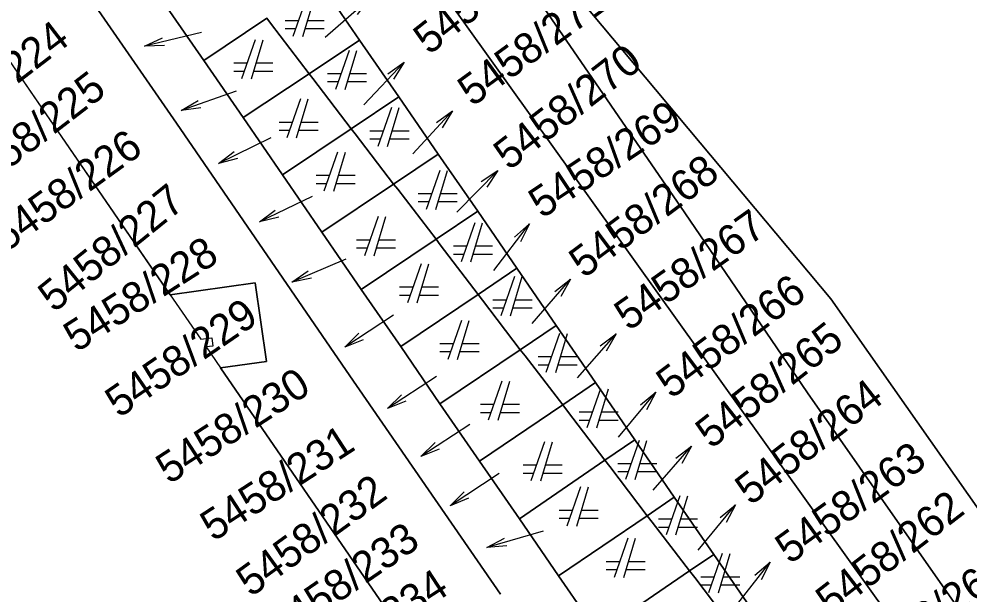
# Model space of a CAD drawing. Extents: x -263587 to -261993, y -1238795 to -1236748.
# Drawn here: x -262803.18 to -262769.13, y -1237223.41 to -1237202.79 of the extents above; entities that cross this region are included whole.
import ezdxf

# ---------------------------------------------------------------- set-up
doc = ezdxf.new("R2010")
doc.units = 0
doc.layers.add('Vrstva 1', color=7, linetype='Continuous')
doc.layers.add('Vrstva 3', color=7, linetype='Continuous')

msp = doc.modelspace()

# ---------------------------------------------------------------- linework, layer by layer
at = {"layer": 'Vrstva 1'}
for p, q in [((-262821.46, -1237178.23), (-262797.76, -1237212.68)), ((-262797.76, -1237212.68), (-262821.46, -1237178.23)), ((-262790.98, -1237197.67), (-262757.81, -1237244.02)), ((-262757.81, -1237244.02), (-262790.98, -1237197.67)), ((-262797.53, -1237206.53), (-262802.65, -1237199.13)), ((-262802.65, -1237199.13), (-262797.53, -1237206.53)), ((-262790.97, -1237203.55), (-262792.39, -1237201.49)), ((-262792.39, -1237201.49), (-262790.97, -1237203.55)), ((-262784.97, -1237201.5), (-262779.31, -1237209.74)), ((-262779.31, -1237209.74), (-262784.97, -1237201.5)), ((-262797.96, -1237202.25), (-262796.56, -1237204.28)), ((-262796.56, -1237204.28), (-262797.96, -1237202.25)), ((-262792.87, -1237202.02), (-262793.36, -1237203.42)), ((-262793.01, -1237203.42), (-262792.59, -1237202.02)), ((-262796.56, -1237204.28), (-262794.3, -1237202.77)), ((-262794.3, -1237202.77), (-262796.56, -1237204.28)), ((-262794.17, -1237202.94), (-262794.3, -1237202.77)), ((-262794.3, -1237202.77), (-262794.17, -1237202.94)), ((-262792.78, -1237204.76), (-262794.17, -1237202.94)), ((-262794.17, -1237202.94), (-262792.78, -1237204.76)), ((-262793.164, -1237202.86), (-262793.64, -1237202.86)), ((-262792.24, -1237202.86), (-262792.842, -1237202.86)), ((-262793.64, -1237203.14), (-262793.262, -1237203.14)), ((-262792.926, -1237203.14), (-262792.24, -1237203.14)), ((-262794.71, -1237203.54), (-262795.2, -1237204.94)), ((-262794.85, -1237204.94), (-262794.43, -1237203.54)), ((-262790.97, -1237203.55), (-262792.78, -1237204.76)), ((-262792.78, -1237204.76), (-262790.97, -1237203.55)), ((-262789.56, -1237205.59), (-262790.97, -1237203.55)), ((-262790.97, -1237203.55), (-262789.56, -1237205.59)), ((-262797.969, -1237203.741), (-262798.683, -1237203.767)), ((-262791.35, -1237203.92), (-262791.84, -1237205.32)), ((-262791.49, -1237205.32), (-262791.07, -1237203.92)), ((-262796.56, -1237204.28), (-262795.14, -1237206.33)), ((-262795.14, -1237206.33), (-262796.56, -1237204.28)), ((-262795.004, -1237204.38), (-262795.48, -1237204.38)), ((-262794.08, -1237204.38), (-262794.682, -1237204.38)), ((-262789.957, -1237204.759), (-262789.373, -1237204.348)), ((-262795.48, -1237204.66), (-262795.102, -1237204.66)), ((-262794.766, -1237204.66), (-262794.08, -1237204.66)), ((-262795.14, -1237206.33), (-262792.78, -1237204.76)), ((-262792.78, -1237204.76), (-262795.14, -1237206.33)), ((-262792.65, -1237204.93), (-262792.78, -1237204.76)), ((-262792.78, -1237204.76), (-262792.65, -1237204.93)), ((-262791.27, -1237206.73), (-262792.65, -1237204.93)), ((-262792.65, -1237204.93), (-262791.27, -1237206.73)), ((-262791.644, -1237204.76), (-262792.12, -1237204.76)), ((-262792.12, -1237205.04), (-262791.742, -1237205.04)), ((-262791.406, -1237205.04), (-262790.72, -1237205.04)), ((-262790.72, -1237204.76), (-262791.322, -1237204.76)), ((-262793.09, -1237205.66), (-262793.58, -1237207.06)), ((-262793.23, -1237207.06), (-262792.81, -1237205.66)), ((-262789.56, -1237205.59), (-262791.27, -1237206.73)), ((-262791.27, -1237206.73), (-262789.56, -1237205.59)), ((-262788.15, -1237207.64), (-262789.56, -1237205.59)), ((-262789.56, -1237205.59), (-262788.15, -1237207.64)), ((-262796.663, -1237205.979), (-262797.37, -1237206.081)), ((-262789.83, -1237205.97), (-262790.32, -1237207.37)), ((-262789.97, -1237207.37), (-262789.55, -1237205.97)), ((-262788.214, -1237206.506), (-262787.636, -1237206.087)), ((-262795.14, -1237206.33), (-262793.73, -1237208.38)), ((-262793.73, -1237208.38), (-262795.14, -1237206.33)), ((-262791.32, -1237215.59), (-262797.53, -1237206.53)), ((-262797.53, -1237206.53), (-262791.32, -1237215.59)), ((-262793.384, -1237206.5), (-262793.86, -1237206.5)), ((-262793.73, -1237208.38), (-262791.27, -1237206.73)), ((-262791.27, -1237206.73), (-262793.73, -1237208.38)), ((-262792.46, -1237206.5), (-262793.062, -1237206.5)), ((-262791.13, -1237206.91), (-262791.27, -1237206.73)), ((-262791.27, -1237206.73), (-262791.13, -1237206.91)), ((-262793.86, -1237206.78), (-262793.482, -1237206.78)), ((-262793.146, -1237206.78), (-262792.46, -1237206.78)), ((-262789.75, -1237208.71), (-262791.13, -1237206.91)), ((-262791.13, -1237206.91), (-262789.75, -1237208.71)), ((-262790.124, -1237206.81), (-262790.6, -1237206.81)), ((-262790.6, -1237207.09), (-262790.222, -1237207.09)), ((-262789.886, -1237207.09), (-262789.2, -1237207.09)), ((-262789.2, -1237206.81), (-262789.802, -1237206.81)), ((-262795.344, -1237207.794), (-262796.034, -1237207.977)), ((-262791.76, -1237207.57), (-262792.25, -1237208.97)), ((-262791.9, -1237208.97), (-262791.48, -1237207.57)), ((-262788.15, -1237207.64), (-262789.75, -1237208.71)), ((-262789.75, -1237208.71), (-262788.15, -1237207.64)), ((-262786.73, -1237209.68), (-262788.15, -1237207.64)), ((-262788.15, -1237207.64), (-262786.73, -1237209.68)), ((-262793.73, -1237208.38), (-262792.32, -1237210.44)), ((-262792.32, -1237210.44), (-262793.73, -1237208.38)), ((-262792.054, -1237208.41), (-262792.53, -1237208.41)), ((-262791.13, -1237208.41), (-262791.732, -1237208.41)), ((-262788.1, -1237208.22), (-262788.59, -1237209.62)), ((-262788.24, -1237209.62), (-262787.82, -1237208.22)), ((-262786.61, -1237208.622), (-262786.02, -1237208.22)), ((-262792.53, -1237208.69), (-262792.152, -1237208.69)), ((-262792.32, -1237210.44), (-262789.75, -1237208.71)), ((-262789.75, -1237208.71), (-262792.32, -1237210.44)), ((-262791.816, -1237208.69), (-262791.13, -1237208.69)), ((-262789.6, -1237208.9), (-262789.75, -1237208.71)), ((-262789.75, -1237208.71), (-262789.6, -1237208.9)), ((-262788.23, -1237210.69), (-262789.6, -1237208.9)), ((-262789.6, -1237208.9), (-262788.23, -1237210.69)), ((-262788.394, -1237209.06), (-262788.87, -1237209.06)), ((-262787.47, -1237209.06), (-262788.072, -1237209.06)), ((-262788.87, -1237209.34), (-262788.492, -1237209.34)), ((-262788.156, -1237209.34), (-262787.47, -1237209.34)), ((-262786.73, -1237209.68), (-262788.23, -1237210.69)), ((-262788.23, -1237210.69), (-262786.73, -1237209.68)), ((-262785.33, -1237211.73), (-262786.73, -1237209.68)), ((-262786.73, -1237209.68), (-262785.33, -1237211.73)), ((-262779.31, -1237209.74), (-262774.92, -1237216.2)), ((-262774.92, -1237216.2), (-262779.31, -1237209.74)), ((-262793.87, -1237209.894), (-262794.562, -1237210.072)), ((-262790.31, -1237209.88), (-262790.8, -1237211.28)), ((-262790.45, -1237211.28), (-262790.03, -1237209.88)), ((-262786.84, -1237210.1), (-262787.33, -1237211.5)), ((-262786.98, -1237211.5), (-262786.56, -1237210.1)), ((-262785.42, -1237210.613), (-262784.884, -1237210.142)), ((-262792.32, -1237210.44), (-262790.91, -1237212.49)), ((-262790.91, -1237212.49), (-262792.32, -1237210.44)), ((-262790.604, -1237210.72), (-262791.08, -1237210.72)), ((-262790.91, -1237212.49), (-262788.23, -1237210.69)), ((-262788.23, -1237210.69), (-262790.91, -1237212.49)), ((-262789.68, -1237210.72), (-262790.282, -1237210.72)), ((-262788.08, -1237210.89), (-262788.23, -1237210.69)), ((-262788.23, -1237210.69), (-262788.08, -1237210.89)), ((-262791.08, -1237211), (-262790.702, -1237211)), ((-262790.366, -1237211), (-262789.68, -1237211)), ((-262786.72, -1237212.67), (-262788.08, -1237210.89)), ((-262788.08, -1237210.89), (-262786.72, -1237212.67)), ((-262787.134, -1237210.94), (-262787.61, -1237210.94)), ((-262786.21, -1237210.94), (-262786.812, -1237210.94)), ((-262787.61, -1237211.22), (-262787.232, -1237211.22)), ((-262786.896, -1237211.22), (-262786.21, -1237211.22)), ((-262788.77, -1237211.57), (-262789.26, -1237212.97)), ((-262788.91, -1237212.97), (-262788.49, -1237211.57)), ((-262785.33, -1237211.73), (-262786.72, -1237212.67)), ((-262786.72, -1237212.67), (-262785.33, -1237211.73)), ((-262783.93, -1237213.78), (-262785.33, -1237211.73)), ((-262785.33, -1237211.73), (-262783.93, -1237213.78)), ((-262792.701, -1237212.081), (-262793.4, -1237212.228)), ((-262785.42, -1237212.03), (-262785.91, -1237213.43)), ((-262785.56, -1237213.43), (-262785.14, -1237212.03)), ((-262783.972, -1237212.558), (-262783.409, -1237212.119)), ((-262797.76, -1237212.68), (-262794.71, -1237212.25)), ((-262794.71, -1237212.25), (-262797.76, -1237212.68)), ((-262794.71, -1237212.25), (-262794.31, -1237215.07)), ((-262794.31, -1237215.07), (-262794.71, -1237212.25)), ((-262790.91, -1237212.49), (-262789.49, -1237214.54)), ((-262789.49, -1237214.54), (-262790.91, -1237212.49)), ((-262789.064, -1237212.41), (-262789.54, -1237212.41)), ((-262788.14, -1237212.41), (-262788.742, -1237212.41)), ((-262797.76, -1237212.68), (-262796.66, -1237214.27)), ((-262789.54, -1237212.69), (-262789.162, -1237212.69)), ((-262789.49, -1237214.54), (-262786.72, -1237212.67)), ((-262786.72, -1237212.67), (-262789.49, -1237214.54)), ((-262788.826, -1237212.69), (-262788.14, -1237212.69)), ((-262786.56, -1237212.88), (-262786.72, -1237212.67)), ((-262786.72, -1237212.67), (-262786.56, -1237212.88)), ((-262785.21, -1237214.65), (-262786.56, -1237212.88)), ((-262786.56, -1237212.88), (-262785.21, -1237214.65)), ((-262785.714, -1237212.87), (-262786.19, -1237212.87)), ((-262784.79, -1237212.87), (-262785.392, -1237212.87)), ((-262786.19, -1237213.15), (-262785.812, -1237213.15)), ((-262785.476, -1237213.15), (-262784.79, -1237213.15)), ((-262787.32, -1237213.6), (-262787.81, -1237215)), ((-262787.46, -1237215), (-262787.04, -1237213.6)), ((-262783.93, -1237213.78), (-262785.21, -1237214.65)), ((-262785.21, -1237214.65), (-262783.93, -1237213.78)), ((-262782.52, -1237215.83), (-262783.93, -1237213.78)), ((-262783.93, -1237213.78), (-262782.52, -1237215.83)), ((-262796.66, -1237214.27), (-262796.27, -1237214.22)), ((-262796.27, -1237214.22), (-262796.23, -1237214.52)), ((-262783.8, -1237214.07), (-262784.29, -1237215.47)), ((-262783.94, -1237215.47), (-262783.52, -1237214.07)), ((-262782.343, -1237214.514), (-262781.777, -1237214.08)), ((-262796.23, -1237214.52), (-262796.47, -1237214.55)), ((-262796.47, -1237214.55), (-262795.96, -1237215.3)), ((-262790.843, -1237214.296), (-262791.505, -1237214.563)), ((-262789.49, -1237214.54), (-262788.09, -1237216.59)), ((-262788.09, -1237216.59), (-262789.49, -1237214.54)), ((-262787.614, -1237214.44), (-262788.09, -1237214.44)), ((-262786.69, -1237214.44), (-262787.292, -1237214.44)), ((-262788.09, -1237216.59), (-262785.21, -1237214.65)), ((-262785.21, -1237214.65), (-262788.09, -1237216.59)), ((-262788.09, -1237214.72), (-262787.712, -1237214.72)), ((-262787.376, -1237214.72), (-262786.69, -1237214.72)), ((-262785.04, -1237214.87), (-262785.21, -1237214.65)), ((-262785.21, -1237214.65), (-262785.04, -1237214.87)), ((-262783.69, -1237216.63), (-262785.04, -1237214.87)), ((-262785.04, -1237214.87), (-262783.69, -1237216.63)), ((-262784.094, -1237214.91), (-262784.57, -1237214.91)), ((-262783.17, -1237214.91), (-262783.772, -1237214.91)), ((-262794.31, -1237215.07), (-262795.96, -1237215.3)), ((-262795.96, -1237215.3), (-262794.31, -1237215.07)), ((-262784.57, -1237215.19), (-262784.192, -1237215.19)), ((-262783.856, -1237215.19), (-262783.17, -1237215.19)), ((-262795.96, -1237215.3), (-262789.14, -1237225.21)), ((-262789.14, -1237225.21), (-262795.96, -1237215.3)), ((-262785.92, -1237223.41), (-262791.32, -1237215.59)), ((-262791.32, -1237215.59), (-262785.92, -1237223.41)), ((-262785.87, -1237215.78), (-262786.36, -1237217.18)), ((-262786.01, -1237217.18), (-262785.59, -1237215.78)), ((-262782.52, -1237215.83), (-262783.69, -1237216.63)), ((-262783.69, -1237216.63), (-262782.52, -1237215.83)), ((-262781.11, -1237217.88), (-262782.52, -1237215.83)), ((-262782.52, -1237215.83), (-262781.11, -1237217.88)), ((-262782.33, -1237216.05), (-262782.82, -1237217.45)), ((-262782.47, -1237217.45), (-262782.05, -1237216.05)), ((-262780.903, -1237216.624), (-262780.348, -1237216.175)), ((-262774.92, -1237216.2), (-262767.47, -1237226.83)), ((-262767.47, -1237226.83), (-262774.92, -1237216.2)), ((-262789.313, -1237216.496), (-262789.975, -1237216.763)), ((-262788.09, -1237216.59), (-262786.67, -1237218.65)), ((-262786.67, -1237218.65), (-262788.09, -1237216.59)), ((-262786.67, -1237218.65), (-262783.69, -1237216.63)), ((-262783.69, -1237216.63), (-262786.67, -1237218.65)), ((-262786.164, -1237216.62), (-262786.64, -1237216.62)), ((-262785.24, -1237216.62), (-262785.842, -1237216.62)), ((-262783.52, -1237216.85), (-262783.69, -1237216.63)), ((-262783.69, -1237216.63), (-262783.52, -1237216.85)), ((-262786.64, -1237216.9), (-262786.262, -1237216.9)), ((-262785.926, -1237216.9), (-262785.24, -1237216.9)), ((-262782.18, -1237218.61), (-262783.52, -1237216.85)), ((-262783.52, -1237216.85), (-262782.18, -1237218.61)), ((-262782.624, -1237216.89), (-262783.1, -1237216.89)), ((-262781.7, -1237216.89), (-262782.302, -1237216.89)), ((-262783.1, -1237217.17), (-262782.722, -1237217.17)), ((-262782.386, -1237217.17), (-262781.7, -1237217.17)), ((-262784.34, -1237217.95), (-262784.83, -1237219.35)), ((-262784.48, -1237219.35), (-262784.06, -1237217.95)), ((-262781.11, -1237217.88), (-262782.18, -1237218.61)), ((-262782.18, -1237218.61), (-262781.11, -1237217.88)), ((-262780.95, -1237217.9), (-262781.44, -1237219.3)), ((-262779.69, -1237219.94), (-262781.11, -1237217.88)), ((-262781.11, -1237217.88), (-262779.69, -1237219.94)), ((-262781.09, -1237219.3), (-262780.67, -1237217.9)), ((-262788.113, -1237218.216), (-262788.775, -1237218.483)), ((-262779.638, -1237218.541), (-262779.073, -1237218.105)), ((-262786.67, -1237218.65), (-262785.24, -1237220.71)), ((-262785.24, -1237220.71), (-262786.67, -1237218.65)), ((-262785.24, -1237220.71), (-262782.18, -1237218.61)), ((-262782.18, -1237218.61), (-262785.24, -1237220.71)), ((-262782, -1237218.84), (-262782.18, -1237218.61)), ((-262782.18, -1237218.61), (-262782, -1237218.84)), ((-262784.634, -1237218.79), (-262785.11, -1237218.79)), ((-262783.71, -1237218.79), (-262784.312, -1237218.79)), ((-262780.66, -1237220.6), (-262782, -1237218.84)), ((-262782, -1237218.84), (-262780.66, -1237220.6)), ((-262781.244, -1237218.74), (-262781.72, -1237218.74)), ((-262781.72, -1237219.02), (-262781.342, -1237219.02)), ((-262781.006, -1237219.02), (-262780.32, -1237219.02)), ((-262780.32, -1237218.74), (-262780.922, -1237218.74)), ((-262785.11, -1237219.07), (-262784.732, -1237219.07)), ((-262784.396, -1237219.07), (-262783.71, -1237219.07)), ((-262783.05, -1237219.57), (-262783.54, -1237220.97)), ((-262783.19, -1237220.97), (-262782.77, -1237219.57)), ((-262787.063, -1237219.976), (-262787.725, -1237220.243)), ((-262779.69, -1237219.94), (-262780.66, -1237220.6)), ((-262780.66, -1237220.6), (-262779.69, -1237219.94)), ((-262779.49, -1237219.89), (-262779.98, -1237221.29)), ((-262778.27, -1237221.99), (-262779.69, -1237219.94)), ((-262779.69, -1237219.94), (-262778.27, -1237221.99)), ((-262779.63, -1237221.29), (-262779.21, -1237219.89)), ((-262778.052, -1237220.664), (-262777.497, -1237220.216)), ((-262785.24, -1237220.71), (-262783.84, -1237222.75)), ((-262783.84, -1237222.75), (-262785.24, -1237220.71)), ((-262783.84, -1237222.75), (-262780.66, -1237220.6)), ((-262780.66, -1237220.6), (-262783.84, -1237222.75)), ((-262783.344, -1237220.41), (-262783.82, -1237220.41)), ((-262783.82, -1237220.69), (-262783.442, -1237220.69)), ((-262783.106, -1237220.69), (-262782.42, -1237220.69)), ((-262782.42, -1237220.41), (-262783.022, -1237220.41)), ((-262780.48, -1237220.83), (-262780.66, -1237220.6)), ((-262780.66, -1237220.6), (-262780.48, -1237220.83)), ((-262779.784, -1237220.73), (-262780.26, -1237220.73)), ((-262778.86, -1237220.73), (-262779.462, -1237220.73)), ((-262779.14, -1237222.58), (-262780.48, -1237220.83)), ((-262780.48, -1237220.83), (-262779.14, -1237222.58)), ((-262780.26, -1237221.01), (-262779.882, -1237221.01)), ((-262779.546, -1237221.01), (-262778.86, -1237221.01)), ((-262781.36, -1237221.41), (-262781.85, -1237222.81)), ((-262781.5, -1237222.81), (-262781.08, -1237221.41)), ((-262785.694, -1237221.68), (-262786.405, -1237221.743)), ((-262778.27, -1237221.99), (-262779.14, -1237222.58)), ((-262779.14, -1237222.58), (-262778.27, -1237221.99)), ((-262777.97, -1237221.96), (-262778.46, -1237223.36)), ((-262776.86, -1237224.04), (-262778.27, -1237221.99)), ((-262778.27, -1237221.99), (-262776.86, -1237224.04)), ((-262778.11, -1237223.36), (-262777.69, -1237221.96)), ((-262781.654, -1237222.25), (-262782.13, -1237222.25)), ((-262780.73, -1237222.25), (-262781.332, -1237222.25)), ((-262776.8, -1237222.73), (-262776.259, -1237222.264)), ((-262783.84, -1237222.75), (-262782.42, -1237224.81)), ((-262782.42, -1237224.81), (-262783.84, -1237222.75)), ((-262782.42, -1237224.81), (-262779.14, -1237222.58)), ((-262779.14, -1237222.58), (-262782.42, -1237224.81)), ((-262782.13, -1237222.53), (-262781.752, -1237222.53)), ((-262781.416, -1237222.53), (-262780.73, -1237222.53)), ((-262778.96, -1237222.82), (-262779.14, -1237222.58)), ((-262779.14, -1237222.58), (-262778.96, -1237222.82)), ((-262777.62, -1237224.56), (-262778.96, -1237222.82)), ((-262778.96, -1237222.82), (-262777.62, -1237224.56)), ((-262778.264, -1237222.8), (-262778.74, -1237222.8)), ((-262778.74, -1237223.08), (-262778.362, -1237223.08)), ((-262778.026, -1237223.08), (-262777.34, -1237223.08)), ((-262777.34, -1237222.8), (-262777.942, -1237222.8))]:
    msp.add_line(p, q, dxfattribs=at)
for points in [[(-262792.2, -1237203.45), (-262790.623, -1237202.063), (-262791.056, -1237202.63)], [(-262796.64, -1237203.28), (-262798.683, -1237203.767), (-262798.034, -1237203.469)], [(-262790.82, -1237205.87), (-262789.373, -1237204.348), (-262789.754, -1237204.952)], [(-262795.39, -1237205.38), (-262797.37, -1237206.081), (-262796.756, -1237205.715)], [(-262789.06, -1237207.63), (-262787.636, -1237206.087), (-262788.008, -1237206.696)], [(-262794.15, -1237207.05), (-262796.034, -1237207.977), (-262795.468, -1237207.542)], [(-262787.49, -1237209.72), (-262786.02, -1237208.22), (-262786.41, -1237208.818)], [(-262792.67, -1237209.16), (-262794.562, -1237210.072), (-262793.992, -1237209.642)], [(-262786.16, -1237211.81), (-262784.884, -1237210.142), (-262785.198, -1237210.783)], [(-262791.47, -1237211.4), (-262793.4, -1237212.228), (-262792.812, -1237211.823)], [(-262784.78, -1237213.71), (-262783.409, -1237212.119), (-262783.76, -1237212.741)], [(-262789.75, -1237213.41), (-262791.505, -1237214.563), (-262790.997, -1237214.062)], [(-262783.16, -1237215.66), (-262781.777, -1237214.08), (-262782.132, -1237214.699)], [(-262788.22, -1237215.61), (-262789.975, -1237216.763), (-262789.467, -1237216.262)], [(-262781.69, -1237217.79), (-262780.348, -1237216.175), (-262780.688, -1237216.803)], [(-262787.02, -1237217.33), (-262788.775, -1237218.483), (-262788.267, -1237217.982)], [(-262780.45, -1237219.69), (-262779.073, -1237218.105), (-262779.426, -1237218.725)], [(-262785.97, -1237219.09), (-262787.725, -1237220.243), (-262787.217, -1237219.742)], [(-262778.84, -1237221.83), (-262777.497, -1237220.216), (-262777.837, -1237220.844)], [(-262784.39, -1237221.15), (-262786.405, -1237221.743), (-262785.773, -1237221.411)], [(-262777.55, -1237223.92), (-262776.259, -1237222.264), (-262776.579, -1237222.902)]]:
    msp.add_lwpolyline(points, dxfattribs=at)
at = {"layer": 'Vrstva 3'}
for points in [[(-262748.29, -1237225.02), (-262743.43, -1237239.23), (-262744.55, -1237267.05), (-262745.66, -1237267.05), (-262745.71, -1237260.16), (-262752.03, -1237248.79), (-262749.8, -1237247.7), (-262753.21, -1237242.57), (-262774.08, -1237212.83), (-262787.389, -1237196.921), (-262783.74, -1237196.16), (-262769.952, -1237186.148), (-262759.86, -1237200.23), (-262749.81, -1237222.97)], [(-262787.389, -1237196.921), (-262774.08, -1237212.83), (-262753.21, -1237242.57), (-262755.03, -1237243.14), (-262755.84, -1237242), (-262757.56, -1237239.64), (-262763.18, -1237232.58), (-262767.47, -1237226.83), (-262774.92, -1237216.2), (-262779.31, -1237209.74), (-262784.97, -1237201.5), (-262788.04, -1237197.06)]]:
    msp.add_lwpolyline(points, close=True, dxfattribs=at)

# ---------------------------------------------------------------- texts
at = {"layer": 'Vrstva 1'}
for s, rotation, p in [('5458/272', 38.3309, (-262788.48, -1237204.109)), ('5458/271', 36.0963, (-262786.93, -1237205.96)), ('5458/224', 37.5287, (-262806.165, -1237207.386)), ('5458/270', 37.8725, (-262785.614, -1237208.25)), ('5458/225', 37.5287, (-262804.855, -1237209.196)), ('5458/269', 33.7472, (-262784.43, -1237209.973)), ('5458/226', 35.9817, (-262803.645, -1237211.179)), ('5458/268', 36.612, (-262782.931, -1237212.116)), ('5458/227', 38.9611, (-262801.925, -1237213.344)), ('5458/267', 35.3515, (-262781.33, -1237214.002)), ('5458/228', 32.6586, (-262801.118, -1237214.765)), ('5458/266', 36.8985, (-262779.799, -1237216.437)), ('5458/229', 34.4921, (-262799.595, -1237217.12)), ('5458/265', 38.2163, (-262778.371, -1237218.233)), ('5458/230', 33.0024, (-262797.8, -1237219.496)), ('5458/264', 37.9298, (-262776.957, -1237220.261)), ('5458/231', 33.0024, (-262796.211, -1237221.55)), ('5458/263', 35.8672, (-262775.552, -1237222.364)), ('5458/232', 35.9817, (-262794.871, -1237223.542)), ('5458/262', 37.7006, (-262774.07, -1237224.242)), ('5458/233', 34.4921, (-262793.801, -1237225.147)), ('5458/261', 33.7472, (-262772.708, -1237226.239)), ('5458/234', 33.0024, (-262792.85, -1237226.71))]:
    msp.add_text(s, height=1.1, rotation=rotation, dxfattribs=at).set_placement(p)

doc.saveas('drawing.dxf')
